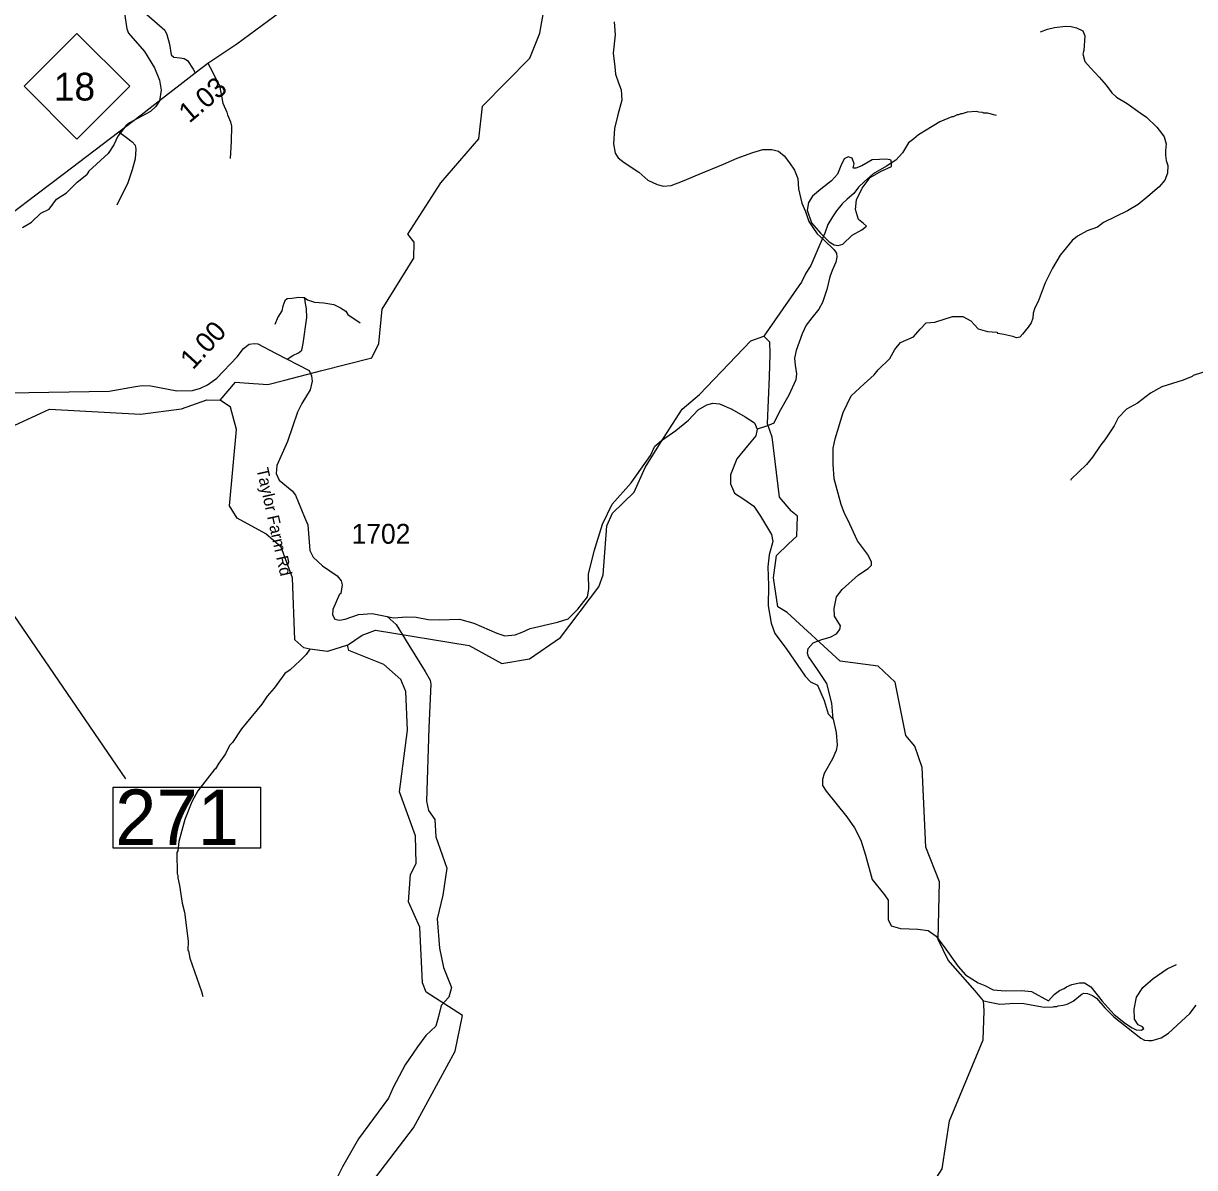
# Model space of a CAD drawing. Extents: x 1159738 to 1321356, y 736314 to 882035.
# Drawn here: x 1292734 to 1300123, y 821195 to 828411 of the extents above; entities that cross this region are included whole.
import ezdxf

# ---------------------------------------------------------------- set-up
doc = ezdxf.new("R2010")
doc.units = 0
for name, color, linetype in [('Exist Hydrographic Creek Single Shore', 7, 'Continuous'), ('Exist Hydrographic Misc Water Feature', 7, 'Continuous'), ('Exist Hydrographic Pond Under 1500 Sq Ft', 7, 'Continuous'), ('Exist Road Non-System Type 51', 7, 'Continuous'), ('Exist Road Primary NC Attributed', 7, 'Continuous'), ('Exist Road Primary NC Mileage Hundredths English Label', 7, 'Continuous'), ('Exist Road Primary NC Shield CELL', 7, 'Continuous'), ('Exist Road Primary NC Shield Number Label', 7, 'Continuous'), ('Exist Road Secondary Mileage Hundredths English Label', 7, 'Continuous'), ('Exist Road Secondary Structure Standard Bridge Number Label', 7, 'Continuous'), ('Exist Road Secondary Type 51 Attributed', 7, 'Continuous'), ('Exist Road Secondary Type 51 Label', 7, 'Continuous'), ('Exist Road Secondary Type 51 Number Label', 7, 'Continuous')]:
    doc.layers.add(name, color=color, linetype=linetype)

msp = doc.modelspace()

# ---------------------------------------------------------------- linework, layer by layer
at = {"layer": 'Exist Hydrographic Creek Single Shore'}
for points in [[(1295367.9, 827406), (1295608, 827683.5), (1295630, 827889.9), (1295929, 828192.4), (1295992, 828348.8), (1296020.9, 828515.6), (1295998, 828614.5), (1295941, 828684.6), (1295959.9, 828756.4)], [(1294616.5, 826221.3), (1294932, 826301.9), (1294976, 826393), (1294998, 826609.2), (1295198, 826930.2), (1295200, 827031.9), (1295160, 827081.9), (1295367.9, 827406)], [(1294382.5, 826161.5), (1294616.5, 826221.3)], [(1293975, 826035.6), (1294073.1, 826149.1), (1294127.4, 826144.6), (1294277, 826134.5), (1294382.5, 826161.5)], [(1291023.4, 825885.1), (1291568.3, 825966.9), (1291811.9, 825921.4), (1292384.9, 825814.7), (1292569, 825827.4), (1292898, 825978.4), (1293472, 825947.2), (1293731.9, 825981.3), (1293890.9, 826037.2), (1293975, 826035.6)]]:
    msp.add_lwpolyline(points, dxfattribs=at)
at = {"layer": 'Exist Hydrographic Misc Water Feature'}
msp.add_line((1297562, 825129.7), (1297614.1, 825177.9), dxfattribs=at)
for points in [[(1293283.4, 828664.1), (1293298, 828608), (1293370.8, 828473.6), (1293386.4, 828377.2), (1293397.8, 828349.1), (1293499, 828234.6), (1293560.5, 828130.8), (1293592.6, 828053.8), (1293603.1, 827989.6), (1293593.4, 827922.5), (1293568.5, 827886.9), (1293535.7, 827855.5), (1293404.1, 827784.8), (1293379.8, 827765.8), (1293330.3, 827700.1), (1293305.3, 827644.5), (1293268.1, 827589.9), (1293147.5, 827479.5), (1293133.1, 827457.6)], [(1298872.8, 827830.1), (1298817.2, 827845.4), (1298793.2, 827846), (1298785.2, 827850.2), (1298761.2, 827850.7), (1298745.4, 827855.1), (1298689.4, 827852.4), (1298657.1, 827841.1), (1298649.1, 827841.3), (1298632.9, 827833.7), (1298624.9, 827833.9), (1298600.7, 827822.5), (1298592.7, 827822.7), (1298515.9, 827790.5), (1298382, 827707.6), (1298351.5, 827684.3), (1298318.8, 827657.1), (1298281.4, 827594), (1298238.5, 827549), (1298180.3, 827510.3), (1298096.5, 827461.8), (1298040.2, 827414.6), (1298003.8, 827377.4), (1297972.8, 827338.1)], [(1292728.9, 827123.8), (1292784, 827158.1), (1292843.7, 827214.2), (1292896.5, 827240.5), (1292942.5, 827303.1), (1293005.7, 827343.2), (1293073.9, 827411), (1293133.1, 827457.6)], [(1297972.8, 827338.1), (1297932, 827303.6), (1297899.3, 827272.3), (1297864.2, 827228.7), (1297839.4, 827191.4), (1297810.2, 827142), (1297790.8, 827088.2), (1297759.3, 827017.4), (1297702.1, 826884.8), (1297697.9, 826878.3), (1297671, 826835.4), (1297643.6, 826780.1), (1297627.1, 826755.8), (1297406.3, 826439.6)], [(1294779, 824489.7), (1294872, 824553.4), (1294956, 824584.6), (1295546, 824487.4), (1295752, 824374.9), (1295928, 824404.3), (1296123, 824538.2), (1296364, 824858.4), (1296391, 824933.2), (1296415, 825241.4), (1296450, 825322.7), (1296587.1, 825454.6), (1296658, 825610.7), (1296753.1, 825766.4), (1296889.6, 825977.6), (1296999.8, 826070.8), (1297324.6, 826409.2), (1297406.3, 826439.6), (1297440.5, 826403.5), (1297444.3, 826327.4), (1297438.6, 826182.9), (1297427.2, 825888.3), (1297455.7, 825802.7), (1297503.2, 825422.5), (1297576, 825336.3)], [(1300238.5, 826231.5), (1300115.5, 826189.7), (1300107.4, 826184.1), (1300050.7, 826161.4), (1299917.7, 826118.1), (1299844.7, 826078.5), (1299763.2, 826016.2), (1299694.2, 825977.3), (1299640.9, 825922.6), (1299615.8, 825873.1), (1299557.8, 825784.8), (1299531, 825753.3), (1299479.1, 825676.4), (1299442, 825629.5), (1299343.8, 825537.1), (1299339.6, 825527.3)], [(1294779, 824489.7), (1294653, 824449.5), (1294541.1, 824463.4), (1294503, 824472.2), (1294446, 824522.6), (1294431.1, 824913.6), (1294361, 825108.6), (1294263, 825192.7), (1294082, 825291.5), (1294034, 825368), (1294079, 825849.7), (1294040, 825991.5), (1293975, 826035.6)], [(1297614.1, 825177.9), (1297617.1, 825302.6), (1297576, 825336.3)], [(1297466, 824915), (1297486, 825055.8), (1297562, 825129.7)], [(1297553.1, 824696.6), (1297495, 824730.6), (1297466, 824915)], [(1298513.1, 822996.5), (1298427.1, 823215), (1298405.1, 823717.6), (1298358.1, 823853.2), (1298302, 823920), (1298234.1, 824256.1), (1298128, 824356.7), (1297887.1, 824387.9), (1297553.1, 824696.6)], [(1294541.1, 824463.4), (1294517.7, 824431.2), (1294480.5, 824392.4), (1294416.7, 824334.4), (1294384, 824311.4), (1294315.6, 824219), (1294271.6, 824168.9), (1294238, 824118), (1294109.2, 823962), (1294052.5, 823875.7), (1294034, 823856.3), (1294008.3, 823803.4), (1293966.6, 823746.4), (1293945.4, 823709.8), (1293937.2, 823703.3), (1293835.2, 823570.5), (1293797, 823501.7), (1293751.5, 823389.1), (1293715.3, 823251.7), (1293707.3, 823193.4), (1293701.3, 823182.6), (1293705.1, 823046.5), (1293708.9, 823038.4), (1293708.4, 823022.4), (1293718.9, 822974), (1293735.4, 822861.5), (1293749.8, 822805), (1293772.9, 822623.3), (1293770.4, 822564.3), (1293776.3, 822562.1), (1293784.9, 822515.9), (1293858.6, 822305.5), (1293865.6, 822273.3)], [(1294869, 821018), (1295196.1, 821444.8), (1295458.1, 821928.7), (1295505, 822154.2), (1295276.1, 822300), (1295252.1, 822359.6), (1295236.1, 822711.1), (1295164, 822870.2), (1295177, 823043.8), (1295212, 823112.1), (1295208, 823286.2), (1295107, 823563.9), (1295158.1, 823953.6), (1295147, 824196.7), (1295116, 824272.8), (1295009, 824366.9), (1294787, 824456.7), (1294779, 824489.7)], [(1297451.1, 819978.2), (1297661.3, 820143), (1297708.8, 820182.1), (1297783.1, 820253.8), (1297889.2, 820537.2), (1298002.1, 820731.9), (1298139.1, 820880.2), (1298426.1, 821022.1), (1298530.1, 821187.5), (1298578.1, 821488.5), (1298790.1, 821999.7), (1298795.1, 822183.4), (1298790.9, 822245.8), (1298739.1, 822309.2), (1298569.1, 822503), (1298505.1, 822632.4), (1298513.1, 822996.5)], [(1298790.9, 822245.8), (1298830.8, 822237.6), (1298894.5, 822225.7), (1298958.7, 822228.5), (1298974.8, 822232.3), (1299046.8, 822230), (1299150.3, 822209.9), (1299174.3, 822206.9), (1299230.3, 822208.3), (1299238.4, 822211.4), (1299254.4, 822211.1), (1299262.5, 822215), (1299294.7, 822218.5), (1299318.8, 822226.2), (1299357.2, 822245.1), (1299414.3, 822289.9), (1299424.5, 822293.8), (1299448.5, 822293.4), (1299480.2, 822280.4), (1299503.8, 822263.5), (1299556.4, 822202.6), (1299613.1, 822144.8), (1299784.1, 822010.8), (1299807.7, 821998.1), (1299831.8, 821996), (1299855.8, 821997.1), (1299912.2, 822012.4), (1299959, 822042.6), (1300094, 822165.5), (1300133.1, 822218.9)]]:
    msp.add_lwpolyline(points, dxfattribs=at)
at = {"layer": 'Exist Hydrographic Pond Under 1500 Sq Ft'}
msp.add_lwpolyline([(1297890.9, 827512.9), (1297869.5, 827460.3), (1297832.5, 827417.5), (1297764.4, 827364.9), (1297711.8, 827322), (1297686.5, 827281.1), (1297678.7, 827234.4), (1297706, 827154.5), (1297762.4, 827088.3), (1297816.9, 827033.7), (1297850, 827014.2), (1297875.3, 827010.3), (1297904.5, 827018.1), (1297962.9, 827076.6), (1298023.3, 827109.7), (1298052.5, 827133.1), (1298035, 827148.7), (1298003.8, 827174), (1297984.3, 827238.3), (1297990.2, 827298.7), (1298025.2, 827372.7), (1298075.8, 827438.9), (1298145.9, 827479.8), (1298210.2, 827509), (1298212.1, 827522.7), (1298208.2, 827548), (1298181, 827555.8), (1298089.5, 827550), (1298023.3, 827512.9), (1297986.3, 827499.3), (1297970.7, 827499.3), (1297968.8, 827501.3), (1297976.6, 827524.6), (1297962.9, 827561.6), (1297937.6, 827569.4), (1297912.3, 827557.7)], close=True, dxfattribs=at)
at = {"layer": 'Exist Road Non-System Type 51'}
for points in [[(1293512.2, 828466.8), (1293625.7, 828369.2), (1293638.5, 828342.1), (1293656, 828279.7), (1293667.2, 828212.5), (1293683.2, 828198.1), (1293723.2, 828193.3), (1293748.7, 828190.1), (1293769.5, 828177.3), (1293804.7, 828122.9), (1293817.4, 828100.5)], [(1296462.3, 828420.4), (1296467.3, 828338.6), (1296454.2, 828223.1), (1296466.3, 828137.2), (1296470.4, 828091.7), (1296489.6, 828037.2), (1296505.7, 827992.7), (1296509.7, 827926.6), (1296485.4, 827833.7), (1296464.2, 827748.8), (1296458.2, 827652.2), (1296467.2, 827593.6), (1296487.4, 827563.3), (1296524.8, 827534), (1296616.7, 827472.4), (1296674.2, 827421.8), (1296732.8, 827394.6), (1296772.7, 827384.7), (1296820.2, 827389.8), (1296892.9, 827417), (1296997.9, 827460.5), (1297151.4, 827523.1), (1297238.2, 827561.5), (1297335.7, 827597.6), (1297400.4, 827615.8), (1297455.9, 827615.8), (1297498.3, 827604.7), (1297533.6, 827576.4), (1297568, 827532.9), (1297599.3, 827485.4), (1297620, 827432.4), (1297624.1, 827368.7), (1297645.8, 827277.8)], [(1299152.3, 828358.1), (1299195.2, 828375.6), (1299239.9, 828385.3), (1299308.1, 828393.1), (1299345.1, 828391.2), (1299378.2, 828383.4), (1299419, 828363.9), (1299430.7, 828332.7), (1299424.9, 828241.2), (1299419, 828219.8), (1299430.7, 828171.1), (1299465.8, 828132.1), (1299522.2, 828071.7), (1299565, 828021.1), (1299602, 827972.4), (1299631.2, 827945.1), (1299697.4, 827906.1), (1299779.2, 827847.7), (1299820.1, 827820.4), (1299886.2, 827756.1), (1299915.4, 827719.1), (1299931, 827695.7), (1299944.6, 827650.9), (1299940.7, 827610), (1299940.7, 827579.9), (1299944.6, 827546.8), (1299954.4, 827515.6), (1299952.4, 827466.9), (1299934.9, 827422.1), (1299899.9, 827381.2), (1299827.8, 827318.9), (1299767.5, 827268.2), (1299699.4, 827229.2), (1299621.5, 827190.3), (1299549.5, 827155.2), (1299510.5, 827126), (1299446.7, 827103.3), (1299384.4, 827070.2), (1299351.3, 827042.9), (1299275.4, 826949.4), (1299226.7, 826867.6), (1299180, 826776), (1299137.2, 826657.2), (1299116, 826617.2), (1299104.3, 826584.1), (1299102.4, 826552.9), (1299092.6, 826523.7), (1299073.2, 826494.5), (1299053.7, 826473.1), (1299038.1, 826451.6), (1299020.6, 826432.1), (1298999.2, 826428.2), (1298975.8, 826436), (1298919.4, 826449.7), (1298881.2, 826456.3)], [(1293897.4, 828159.7), (1293927.7, 828106.9), (1293950.1, 828057.4), (1293972.1, 828019.6), (1293991.7, 827908.6), (1294016.7, 827851.5), (1294021.7, 827835.3)], [(1294021.7, 827835.3), (1294040.7, 827790.2), (1294046.8, 827762.4), (1294045.8, 827667.4), (1294037.7, 827560.3)], [(1293335.2, 827726.9), (1293384.9, 827692.1), (1293420.3, 827663.8), (1293439.5, 827643.6), (1293442.5, 827618.4), (1293439.5, 827557.8), (1293420.3, 827488), (1293392, 827406.2), (1293324.4, 827265.8)], [(1297645.8, 827277.8), (1297669.1, 827225.2), (1297690.5, 827160.9), (1297715.8, 827123.9), (1297743.1, 827084.9), (1297787.9, 827042.1), (1297846.3, 826985.6), (1297863.8, 826962.2), (1297865.7, 826936.9), (1297859.9, 826905.7), (1297836.5, 826853.1), (1297822.9, 826812.2), (1297803.4, 826732.3), (1297776.2, 826650.5), (1297752.8, 826609.6), (1297708, 826555), (1297673.3, 826507.5), (1297648, 826452.9), (1297609.1, 826347.7), (1297599.4, 826299), (1297603.3, 826256.2), (1297611, 826201.6), (1297607.1, 826162.7), (1297562.4, 826067.2), (1297502, 825960.1), (1297469, 825890.6), (1297439.8, 825876.9), (1297410.6, 825867.2), (1297363.9, 825852.6)], [(1294398.6, 826294.4), (1294433.6, 826316.5), (1294468.6, 826333.1), (1294490.8, 826349.7), (1294500, 826392.1), (1294522.1, 826556.3), (1294520.2, 826611.6), (1294511, 826657.7), (1294509.2, 826679.8), (1294501.8, 826679.8), (1294472.3, 826681.7), (1294428.1, 826676.1), (1294398.6, 826674.3), (1294383.9, 826661.4), (1294371, 826628.2), (1294365.4, 826598.7), (1294339.6, 826558.1), (1294319.4, 826512)], [(1294509.2, 826679.8), (1294525.8, 826666.9), (1294570, 826654), (1294629, 826648.5), (1294693.5, 826637.4), (1294734, 826617.1), (1294769, 826596.8), (1294780.1, 826574.7), (1294859.3, 826523.1)], [(1297842.7, 824022.4), (1297834.6, 824124.6), (1297804.2, 824247.8), (1297745.1, 824335.7), (1297687.6, 824417.3), (1297681.2, 824439.7), (1297686, 824468.5), (1297716.3, 824505.2), (1297770.7, 824526), (1297825, 824540.4), (1297863.4, 824561.2), (1297885.7, 824588.4), (1297888.9, 824612.4), (1297852, 824672.1), (1297848.8, 824721.6), (1297864.8, 824793.6), (1297900, 824841.6), (1298003.8, 824932.7), (1298063, 824972.7), (1298085.3, 824993.5), (1298085.3, 825015.9), (1298059.8, 825063.9), (1297997.4, 825148.7), (1297971.9, 825201.4), (1297938.3, 825275), (1297914.3, 825319.8), (1297893.6, 825377.4), (1297850.4, 825537.8), (1297844.1, 825632.2), (1297842.5, 825731.3), (1297855.2, 825792.1), (1297906.4, 825956.8), (1297955.8, 826062.8), (1298038.9, 826138), (1298102.8, 826195.6), (1298126.8, 826226), (1298200.3, 826297.9), (1298232.3, 826355.5), (1298269, 826398.7), (1298349, 826433.9), (1298392.1, 826483.4), (1298430.5, 826521.8), (1298484.8, 826526.6), (1298595.1, 826561.8), (1298660.6, 826561.8), (1298711.7, 826534.6), (1298758.1, 826485), (1298817.2, 826469.1), (1298874.8, 826464.3), (1298881.2, 826456.3)], [(1295067.3, 824661.1), (1295153.6, 824667.5), (1295212.8, 824665.9), (1295287.9, 824651.5), (1295358.2, 824649.9), (1295486.1, 824653.1), (1295575.6, 824629.1), (1295721, 824565.1), (1295770.5, 824549.1), (1295837.7, 824555.5), (1295880.8, 824571.5), (1295930.4, 824593.9), (1296103, 824633.9), (1296171, 824656.2), (1296231.8, 824717), (1296294.1, 824793.8), (1296300.5, 824843.3), (1296298.9, 824937.7), (1296335.6, 825083.2), (1296386.8, 825252.8), (1296448.9, 825380), (1296568.8, 825512.8), (1296690.3, 825685.5), (1296718.7, 825743.8), (1296760.3, 825780.6), (1296849.8, 825843), (1296931.3, 825908.6), (1296992, 825974.2), (1297046.4, 826006.1), (1297083.1, 826015.7), (1297126.3, 826012.5), (1297203, 825977.4), (1297287.7, 825929.4), (1297346.4, 825891), (1297363.9, 825852.6), (1297354.3, 825809.5), (1297301.6, 825747.1), (1297234.5, 825663.9), (1297194.5, 825564.8), (1297194.5, 825507.2), (1297220.1, 825448), (1297279.2, 825409.6), (1297343.2, 825366.4), (1297384.7, 825304.1), (1297454.7, 825186.7), (1297462.7, 825143.5), (1297440.3, 825058.7), (1297430.7, 824983.6), (1297435.5, 824865.2), (1297433.9, 824737.3), (1297451.5, 824629.4), (1297475.5, 824563.8), (1297547.4, 824467.8), (1297667.2, 824293.5), (1297700.5, 824259.1), (1297745.2, 824236.7), (1297786.8, 824140.7), (1297810.7, 824055.9), (1297836.3, 824028.8), (1297842.7, 824022.4)], [(1295028.7, 824669.4), (1295085.7, 824619.9), (1295164.9, 824489.6), (1295269.6, 824323.5), (1295300.2, 824269.8), (1295305.3, 824244.3), (1295292.6, 823968.3), (1295277.2, 823505.7), (1295290, 823446.9), (1295330.9, 823390.7), (1295336.1, 823280.2), (1295376.9, 823167.8), (1295405, 823083.5), (1295379.5, 822912.2), (1295343.7, 822764), (1295359, 822577.5), (1295384.6, 822457.4), (1295435.7, 822329.6), (1295417.8, 822269.6), (1295369.3, 822216), (1295353.9, 822147), (1295336.1, 822085.7), (1295272.2, 822026.9), (1295221.2, 821955.3), (1295142, 821842.9), (1295067.9, 821699.8), (1295037.9, 821631.6), (1294849, 821376.1), (1294746.8, 821199.8), (1294698.3, 821102.6)], [(1295028.7, 824669.4), (1295067.3, 824661.1)], [(1297842.7, 824022.4), (1297861.4, 823938.3), (1297869.4, 823859.9), (1297863, 823824.7), (1297839, 823773.5), (1297786.3, 823680.8), (1297775.1, 823642.4), (1297775.1, 823604), (1297799.1, 823568.8), (1297930.1, 823407.3), (1297978.1, 823338.5), (1298017.9, 823259.3), (1298046.6, 823164.9), (1298088.2, 823011.4), (1298166.4, 822914.4), (1298190.4, 822880.9), (1298190.4, 822802.5), (1298190.4, 822759.3), (1298209.6, 822719.3), (1298267.1, 822703.3), (1298377.4, 822698.5), (1298442.9, 822688.9), (1298492.5, 822653.8), (1298554.4, 822571.6), (1298631.1, 822462.9), (1298679.1, 822410.1), (1298759, 822360.5), (1298800.6, 822342.9), (1298851.7, 822315.7), (1298928.4, 822309.3), (1299030.7, 822310.9), (1299094.6, 822306.1), (1299201.7, 822247)], [(1299201.7, 822247), (1299237.1, 822287.1), (1299272.2, 822312.5), (1299301.4, 822324.1), (1299315, 822333.9), (1299350, 822349.5), (1299396.7, 822359.2), (1299429.8, 822359.2), (1299468.8, 822333.9), (1299540.8, 822244.3), (1299616.7, 822160.5), (1299686.8, 822104), (1299729.6, 822076.7), (1299754.9, 822063.1), (1299788, 822061.2), (1299803.6, 822070.9), (1299793.9, 822082.6), (1299766.6, 822094.3), (1299745.2, 822131.3), (1299743.2, 822193.6), (1299756.9, 822269.6), (1299797.8, 822330), (1299862, 822386.5), (1299949.6, 822448.8), (1300009.9, 822476.1)]]:
    msp.add_lwpolyline(points, dxfattribs=at)
at = {"layer": 'Exist Road Primary NC Attributed'}
msp.add_lwpolyline([(1291597.3, 826333.1), (1291697.8, 826414.8), (1291779.6, 826484.8), (1291885.4, 826589.2), (1291979.4, 826666.9), (1292074.5, 826757.4), (1292166.3, 826833.2), (1292268.4, 826923.5), (1292377.1, 827009.9), (1292662.3, 827216), (1292811.3, 827329.2), (1292983.9, 827460.3), (1293335.2, 827726.9), (1293477.5, 827835.7), (1293630.9, 827954.1), (1293722, 828026), (1293817.4, 828100.5), (1293897.4, 828159.7), (1294079.6, 828282.9), (1294359.9, 828487.9)], dxfattribs=at)
at = {"layer": 'Exist Road Primary NC Shield CELL'}
msp.add_lwpolyline([(1292739, 828014.6), (1293072, 828347.6), (1293405, 828014.6), (1293072, 827681.6)], close=True, dxfattribs=at)
at = {"layer": 'Exist Road Secondary Structure Standard Bridge Number Label'}
msp.add_lwpolyline([(1291214.7, 825788.1), (1292357.1, 825135.3), (1293377.1, 823646.1)], dxfattribs=at)
msp.add_lwpolyline([(1293300.2, 823593.4), (1294229.1, 823593.4), (1294229.1, 823209.3), (1293300.2, 823209.3)], close=True, dxfattribs=at)
at = {"layer": 'Exist Road Secondary Type 51 Attributed'}
msp.add_lwpolyline([(1292642.7, 826082), (1293276, 826091.7), (1293442.2, 826122.1), (1293483.8, 826126.9), (1293538.9, 826125.7), (1293701.1, 826093.3), (1293800.2, 826096.5), (1293851, 826110.9), (1293895.7, 826131.7), (1293954.8, 826173.2), (1294083.1, 826307.3), (1294122.7, 826360.4), (1294159.4, 826389.2), (1294189.8, 826392.4), (1294212.2, 826390.8), (1294324, 826331.6), (1294536.6, 826221.2), (1294552.6, 826187.6), (1294555.6, 826155.3), (1294543, 826100.4), (1294491.5, 826013.7), (1294462.7, 825959.3), (1294399.6, 825775.3), (1294332.1, 825623.3), (1294327.8, 825572.6), (1294347.6, 825529.7), (1294429.2, 825464.1), (1294449.9, 825435.3), (1294507.5, 825297.8), (1294528.1, 825248.6), (1294540.9, 825087.1), (1294561.4, 825044.7), (1294620.6, 824990.4), (1294713.3, 824926.4), (1294738.8, 824894.4), (1294745.2, 824870.4), (1294736.3, 824815.4), (1294727.7, 824811.2), (1294685.6, 824714.1), (1294684.5, 824680.1), (1294698.9, 824654.5), (1294727.7, 824646.5), (1294764.4, 824652.9), (1294847.5, 824683.3), (1294934.5, 824688.8), (1295028.7, 824669.4)], dxfattribs=at)

# ---------------------------------------------------------------- texts
at = {"layer": 'Exist Road Primary NC Mileage Hundredths English Label'}
msp.add_text('1.03', height=125, rotation=40.29436, dxfattribs=at).set_placement((1293780.6, 827778.1))
at = {"layer": 'Exist Road Primary NC Shield Number Label'}
msp.add_text('18', height=175, dxfattribs=at).set_placement((1292926.1, 827924.9))
at = {"layer": 'Exist Road Secondary Mileage Hundredths English Label'}
msp.add_text('1.00', height=125, rotation=47.5862, dxfattribs=at).set_placement((1293803.6, 826221.6))
at = {"layer": 'Exist Road Secondary Structure Standard Bridge Number Label'}
msp.add_text('271', height=350, dxfattribs=at).set_placement((1293312.7, 823229))
at = {"layer": 'Exist Road Secondary Type 51 Label'}
msp.add_text('Taylor Farm Rd', height=75, rotation=282.5476, dxfattribs=at).set_placement((1294204.7, 825599.8))
at = {"layer": 'Exist Road Secondary Type 51 Number Label'}
msp.add_text('1702', height=125, dxfattribs=at).set_placement((1294804.1, 825129.5))

doc.saveas('drawing.dxf')
